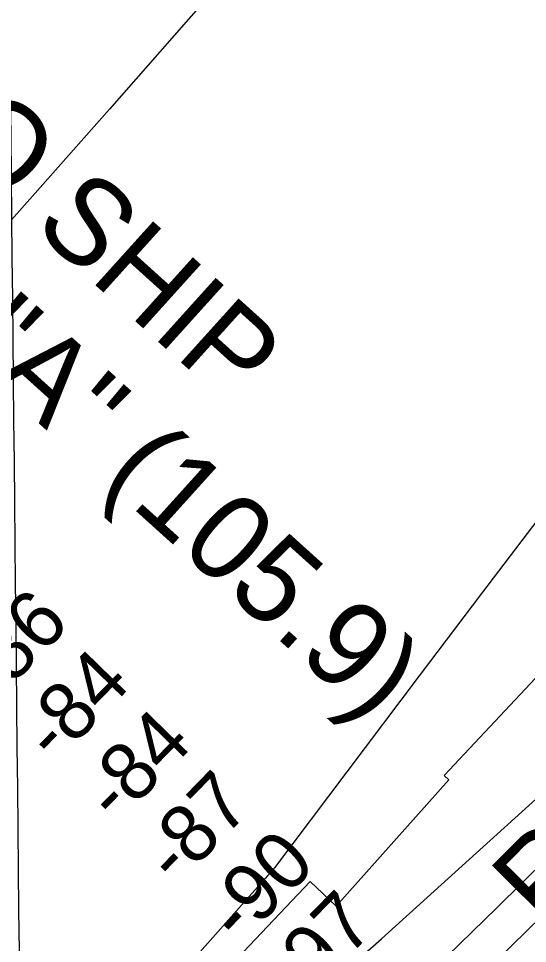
# Model space of a CAD drawing. Extents: x 3625074 to 3663148, y 511451 to 537151.
# Drawn here: x 3650321 to 3650912, y 526974 to 528048 of the extents above; entities that cross this region are included whole.
import ezdxf

# ---------------------------------------------------------------- set-up
doc = ezdxf.new("R2010")
doc.units = 0
for name, color, linetype in [('V-CHAN-NAID', 7, 'Continuous'), ('V-GRID-MAJR', 7, 'Continuous'), ('V-RIVR-RANG', 7, 'Continuous'), ('V-RRAP-RVMT', 7, 'Continuous'), ('V-RRAP-RVMT-IDEN', 7, 'Continuous'), ('V-TOPO-MINR', 7, 'Continuous')]:
    doc.layers.add(name, color=color, linetype=linetype)

msp = doc.modelspace()

# ---------------------------------------------------------------- linework, layer by layer
at = {"layer": 'V-GRID-MAJR'}
msp.add_spline([(3650422.676, 517072.001), (3650361, 523129.575), (3650299.292, 529190.233), (3650237.5840000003, 535250.906), (3650237.5530000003, 535253.975)], degree=3, dxfattribs=at)
at = {"layer": 'V-RRAP-RVMT'}
msp.add_lwpolyline([(3650258.6460000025, 526570.0280000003), (3650396.6790000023, 526717.0630000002), (3650392.2980000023, 526721.1820000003), (3650529.2900000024, 526870.1150000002), (3650511.2640000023, 526889.0130000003), (3650659.6110000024, 527045.4040000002), (3650689.8050000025, 527016.8120000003), (3650820.8100000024, 527163.4040000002), (3650815.2010000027, 527168.5400000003), (3650956.6990000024, 527319.3020000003), (3650939.5870000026, 527335.4790000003), (3651078.7220000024, 527480.7920000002), (3651071.6530000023, 527487.3000000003), (3651211.3750000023, 527632.3700000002), (3651209.3340000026, 527634.5750000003), (3651358.7770000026, 527788.6570000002), (3651397.2040000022, 527750.8000000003)], dxfattribs=at)
at = {"layer": 'V-TOPO-MINR'}
for points in [[(3651861.1450718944, 529149.8555142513), (3650916.718624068, 528497.2939784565), (3650893.679635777, 528473.8033620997), (3650870.9859079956, 528449.9907287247), (3650848.810070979, 528425.6950698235), (3650826.9794944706, 528401.0773939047), (3650693.201301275, 528246.9075558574), (3650604.568356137, 528145.1145911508), (3650515.7054233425, 528043.5234906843), (3650426.497509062, 527942.235186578), (3650337.0596071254, 527841.1487467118), (3650135.9961303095, 527614.675589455)], [(3650823.340768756, 526902.1553822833), (3651420.3333790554, 527486.0123070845), (3651455.124678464, 527519.9332934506), (3651489.9854564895, 527553.7825037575), (3651524.9504524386, 527587.5240499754), (3651559.984927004, 527621.1938201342), (3651622.4491966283, 527681.0399113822), (3651626.2742403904, 527684.761948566), (3651630.060097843, 527688.5228252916), (3651633.7871758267, 527692.3419613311), (3651637.4750675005, 527696.1999369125), (3651661.9401673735, 527722.1939753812), (3651677.7253153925, 527739.1737569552), (3651693.3693295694, 527756.2810150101), (3651708.801642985, 527773.5794877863), (3651724.0928225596, 527791.0054370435), (3651728.4714897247, 527796.057773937), (3651745.9075982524, 527816.0511270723), (3651763.425676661, 527835.9719460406), (3651781.066709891, 527855.783963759), (3651798.7897130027, 527875.5234473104), (3652398.3892948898, 528539.2010266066)], [(3650789.5783988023, 526930.5199744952), (3650876.824977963, 527015.4761258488), (3650934.7170057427, 527072.0515887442), (3650992.472760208, 527128.7653302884), (3651050.024104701, 527185.6864898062), (3651107.4391758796, 527242.7459279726), (3651551.285090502, 527685.4324266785), (3651571.340573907, 527705.7508778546), (3651591.180446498, 527726.2745191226), (3651610.696902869, 527747.1059455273), (3651629.997748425, 527768.1425620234), (3652304.6167236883, 528515.0752158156)], [(3650726.411633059, 526964.5269609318), (3650742.5960075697, 526978.9776745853), (3651031.848933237, 527240.6974985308), (3651122.549941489, 527323.8244144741), (3651212.5319002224, 527407.7128044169), (3651301.4352846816, 527492.7434053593), (3651389.619619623, 527578.5354803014), (3651550.587020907, 527737.1493903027), (3651557.664978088, 527744.2840949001), (3651564.6321524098, 527751.5230264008), (3651571.433152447, 527758.9182982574), (3651578.1233696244, 527766.4177970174), (3651659.5503696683, 527859.8083788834), (3651706.0451428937, 527914.7335074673), (3651751.4410763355, 527970.5263559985), (3651795.188750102, 528027.6207844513), (3651837.8375840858, 528085.5829328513)], [(3650931.576612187, 527475.4067777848), (3650858.8407099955, 527379.867458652), (3650786.318943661, 527284.1645437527), (3650618.095896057, 527061.3920379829), (3650617.2462508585, 527060.2761057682), (3650615.526464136, 527058.0601483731), (3650613.703262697, 527055.7937305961), (3650611.9945919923, 527053.8421875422), (3650610.215314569, 527051.952196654), (3650607.587148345, 527049.0786352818), (3650361.123263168, 526771.3075854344)]]:
    msp.add_lwpolyline(points, dxfattribs=at)

# ---------------------------------------------------------------- texts
at = {"layer": 'V-CHAN-NAID'}
for s, height, rotation, p in [('BUOY "E" (105.7)', 100.00000199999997, 316.3481592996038, (3650815.432914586, 528671.6105222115)), ('ZITO SHIP ', 100.000002, 317.9425204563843, (3650082.243642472, 528033.7516893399)), (' BUOY "A" (105.9)', 100.000002, 317.9425204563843, (3649916.0799042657, 527963.9762652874))]:
    msp.add_text(s, height=height, rotation=rotation, dxfattribs=at).set_placement(p)
at = {"layer": 'V-RIVR-RANG'}
for s, p in [('-86', (3650291.928230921, 527251.0469517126)), ('-84', (3650363.530399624, 527181.2397943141)), ('-84', (3650434.9493996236, 527111.2437943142)), ('-87', (3650504.341543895, 527039.1705256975)), ('-90', (3650577.785399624, 526971.2517943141)), ('-97', (3650647.914218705, 526899.9338961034))]:
    msp.add_text(s, height=67.00000000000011, rotation=45.717888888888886, dxfattribs=at).set_placement(p)
at = {"layer": 'V-RRAP-RVMT-IDEN'}
msp.add_text('REVETMENT', height=99.99980199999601, rotation=45.24984691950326, dxfattribs=at).set_placement((3650934.1926826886, 526985.7603999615))

doc.saveas('drawing.dxf')
